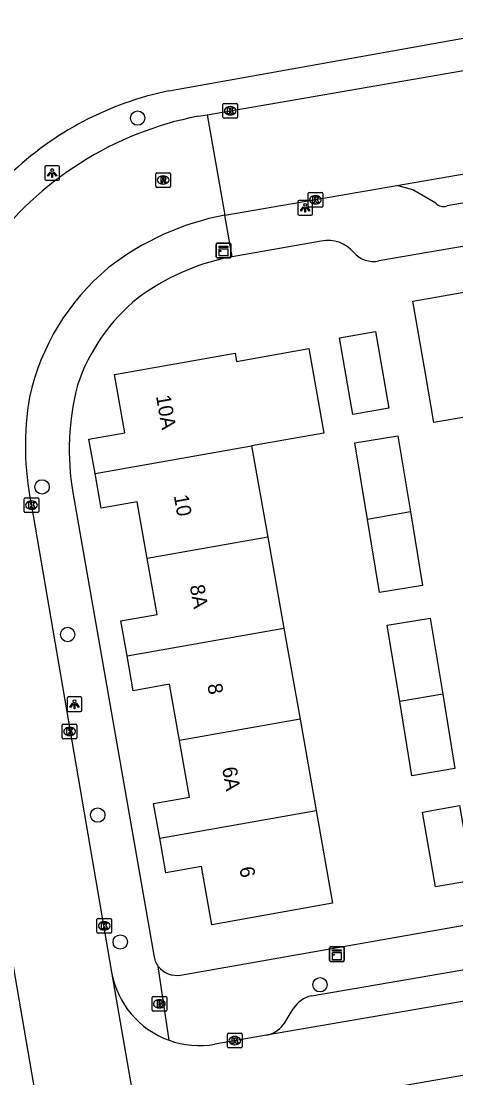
# Model space of a CAD drawing. Extents: x 162880 to 165536, y 384011 to 385179.
# Drawn here: x 163876.6 to 163906.2, y 384622 to 384694 of the extents above; entities that cross this region are included whole.
import ezdxf

# ---------------------------------------------------------------- set-up
doc = ezdxf.new("R2010")
doc.units = 0
for name, color, linetype in [('IMGEO_Boom', 7, 'Continuous'), ('IMGEO_Brandkraan', 7, 'Continuous'), ('IMGEO_Kast', 7, 'Continuous'), ('IMGEO_Kolk', 7, 'Continuous'), ('IMGEO_Lichtpunt', 7, 'Continuous'), ('IMGEO_Pand', 7, 'Continuous'), ('IMGEO_Pand_nummerreeks', 7, 'Continuous'), ('IMGEO_Rijbaan_lokaal_gesloten', 7, 'Continuous'), ('IMGEO_Rijbaan_lokaal_open', 7, 'Continuous'), ('IMGEO_Rioolput', 7, 'Continuous'), ('IMGEO_Voetpad_open', 7, 'Continuous')]:
    doc.layers.add(name, color=color, linetype=linetype)

msp = doc.modelspace()

# ---------------------------------------------------------------- linework, layer by layer
at = {"layer": 'IMGEO_Boom'}
for centre in [(163884.527, 384687.421), (163878.02, 384662.298), (163879.764, 384652.245), (163881.809, 384639.941), (163883.344, 384631.301), (163896.942, 384628.385)]:
    msp.add_circle(centre, 0.489, dxfattribs=at)
at = {"layer": 'IMGEO_Brandkraan'}
for p, q in [((163885.505, 384626.663), (163885.505, 384627.515)), ((163885.58, 384627.589), (163886.432, 384627.589)), ((163885.993, 384627.369), (163886.018, 384627.369)), ((163886.506, 384627.515), (163886.506, 384626.663)), ((163886.432, 384626.589), (163885.58, 384626.589)), ((163886.016, 384626.809), (163885.991, 384626.809))]:
    msp.add_line(p, q, dxfattribs=at)
for points in [[(163885.505, 384626.663), (163885.505, 384627.515)], [(163885.58, 384627.589), (163886.432, 384627.589)], [(163885.853, 384627.289), (163885.853, 384626.889), (163886.066, 384626.889)], [(163886.084, 384627.289), (163885.853, 384627.289)], [(163886.032, 384627.208), (163885.978, 384627.208), (163885.978, 384627.132)], [(163885.978, 384627.132), (163886.031, 384627.132)], [(163886.506, 384627.515), (163886.506, 384626.663)], [(163886.432, 384626.589), (163885.58, 384626.589)], [(163886.04, 384627.056), (163885.978, 384627.056), (163885.978, 384626.975)], [(163885.978, 384626.975), (163886.04, 384626.975)]]:
    msp.add_lwpolyline(points, dxfattribs=at)
for centre, radius, start, end in [((163885.582, 384627.513), 0.0765, 91.55205, 178.44795), ((163885.582, 384627.513), 0.0765, 91.55205, 178.44795), ((163886.033, 384627.17), 0.0379, 267.82845, 90.93552), ((163886.088, 384627.144), 0.145, 59.4692, 91.53667), ((163886.113, 384627.191), 0.0922, 285.51372, 58.15012), ((163886.118, 384626.999), 0.105, 301.31148, 78.98903), ((163886.43, 384627.513), 0.0765, 1.55205, 88.44795), ((163886.43, 384627.513), 0.0765, 1.55205, 88.44795), ((163885.582, 384626.665), 0.0765, 181.55205, 268.44795), ((163885.582, 384626.665), 0.0765, 181.55205, 268.44795), ((163886.041, 384627.015), 0.0404, 269.87594, 90.50774), ((163886.072, 384627.14), 0.251, 268.66757, 293.53466), ((163886.43, 384626.665), 0.0765, 271.55205, 358.44795), ((163886.43, 384626.665), 0.0765, 271.55205, 358.44795)]:
    msp.add_arc(centre, radius, start, end, dxfattribs=at)
for centre, major_axis, ratio, start_param, end_param in [((163885.992, 384627.089), (-0.387, 0.002), 0.722429, 4.712389, 7.853982), ((163886.017, 384627.089), (-0.39, 0.002), 0.717154, 1.570796, 4.712389)]:
    msp.add_ellipse(centre, major_axis=major_axis, ratio=ratio, start_param=start_param, end_param=end_param, dxfattribs=at)
at = {"layer": 'IMGEO_Kast'}
for p, q in [((163889.953, 384678.906), (163890.794, 384678.906)), ((163890.794, 384678.906), (163889.953, 384678.906)), ((163889.878, 384677.981), (163889.878, 384678.822)), ((163889.878, 384678.822), (163889.878, 384677.981)), ((163890.878, 384678.831), (163890.878, 384677.99)), ((163890.878, 384677.99), (163890.878, 384678.831)), ((163890.803, 384677.906), (163889.962, 384677.906)), ((163889.962, 384677.906), (163890.803, 384677.906)), ((163897.596, 384630.041), (163897.596, 384630.882)), ((163897.596, 384630.882), (163897.596, 384630.041)), ((163897.671, 384630.966), (163898.512, 384630.966)), ((163898.512, 384630.966), (163897.671, 384630.966)), ((163898.596, 384630.891), (163898.596, 384630.05)), ((163898.596, 384630.05), (163898.596, 384630.891)), ((163898.521, 384629.966), (163897.68, 384629.966)), ((163897.68, 384629.966), (163898.521, 384629.966))]:
    msp.add_line(p, q, dxfattribs=at)
for points in [[(163890.073, 384678.696), (163890.673, 384678.696), (163890.673, 384678.611), (163890.073, 384678.611), (163890.073, 384678.696)], [(163890.073, 384678.521), (163890.673, 384678.521), (163890.673, 384678.032), (163890.073, 384678.032), (163890.073, 384678.521)], [(163897.791, 384630.756), (163898.391, 384630.756), (163898.391, 384630.671), (163897.791, 384630.671), (163897.791, 384630.756)], [(163897.791, 384630.581), (163898.391, 384630.581), (163898.391, 384630.092), (163897.791, 384630.092), (163897.791, 384630.581)]]:
    msp.add_lwpolyline(points, dxfattribs=at)
for centre in [(163890.157, 384678.37), (163897.875, 384630.43)]:
    msp.add_circle(centre, 0.0377, dxfattribs=at)
for centre, start, end in [((163889.956, 384678.828), 92.4484, 184.28452), ((163889.956, 384678.828), 92.4484, 184.28452), ((163890.8, 384678.828), 2.4484, 94.28452), ((163890.8, 384678.828), 2.4484, 94.28452), ((163889.956, 384677.984), 182.4484, 274.28452), ((163889.956, 384677.984), 182.4484, 274.28452), ((163890.8, 384677.984), 272.4484, 4.28452), ((163890.8, 384677.984), 272.4484, 4.28452), ((163897.674, 384630.888), 92.4484, 184.28452), ((163897.674, 384630.888), 92.4484, 184.28452), ((163898.518, 384630.888), 2.4484, 94.28452), ((163898.518, 384630.888), 2.4484, 94.28452), ((163897.674, 384630.044), 182.4484, 274.28452), ((163897.674, 384630.044), 182.4484, 274.28452), ((163898.518, 384630.044), 272.4484, 4.28452), ((163898.518, 384630.044), 272.4484, 4.28452)]:
    msp.add_arc(centre, 0.0779, start, end, dxfattribs=at)
at = {"layer": 'IMGEO_Kolk'}
for p, q in [((163890.333, 384687.495), (163890.333, 384688.347)), ((163890.408, 384688.421), (163891.26, 384688.421)), ((163891.334, 384688.347), (163891.334, 384687.495)), ((163890.844, 384687.641), (163890.819, 384687.641)), ((163890.821, 384688.201), (163890.846, 384688.201)), ((163891.26, 384687.421), (163890.408, 384687.421)), ((163896.127, 384681.431), (163896.127, 384682.283)), ((163896.202, 384682.357), (163897.054, 384682.357)), ((163896.615, 384682.137), (163896.64, 384682.137)), ((163897.128, 384682.283), (163897.128, 384681.431)), ((163897.054, 384681.357), (163896.202, 384681.357)), ((163896.638, 384681.577), (163896.613, 384681.577)), ((163876.797, 384660.633), (163876.797, 384661.485)), ((163876.872, 384661.559), (163877.724, 384661.559)), ((163877.285, 384661.339), (163877.31, 384661.339)), ((163877.798, 384661.485), (163877.798, 384660.633)), ((163877.724, 384660.559), (163876.872, 384660.559)), ((163877.308, 384660.779), (163877.283, 384660.779)), ((163879.396, 384645.214), (163879.396, 384646.066)), ((163879.471, 384646.14), (163880.323, 384646.14)), ((163879.884, 384645.92), (163879.909, 384645.92)), ((163880.397, 384646.066), (163880.397, 384645.214)), ((163880.323, 384645.14), (163879.471, 384645.14)), ((163879.907, 384645.36), (163879.882, 384645.36)), ((163881.829, 384632.898), (163882.681, 384632.898)), ((163881.754, 384631.972), (163881.754, 384632.824)), ((163882.265, 384632.118), (163882.24, 384632.118)), ((163882.242, 384632.678), (163882.267, 384632.678)), ((163882.755, 384632.824), (163882.755, 384631.972)), ((163882.681, 384631.898), (163881.829, 384631.898)), ((163890.642, 384624.154), (163890.642, 384625.006)), ((163890.717, 384625.08), (163891.569, 384625.08)), ((163891.643, 384625.006), (163891.643, 384624.154)), ((163891.153, 384624.3), (163891.128, 384624.3)), ((163891.13, 384624.86), (163891.155, 384624.86)), ((163891.569, 384624.08), (163890.717, 384624.08))]:
    msp.add_line(p, q, dxfattribs=at)
for points in [[(163890.333, 384687.495), (163890.333, 384688.347)], [(163890.408, 384688.421), (163891.26, 384688.421)], [(163891.334, 384688.347), (163891.334, 384687.495)], [(163890.654, 384688.121), (163890.777, 384688.121), (163890.777, 384687.97), (163890.907, 384688.121), (163891.071, 384688.121), (163890.925, 384687.97), (163891.078, 384687.721), (163890.926, 384687.721), (163890.841, 384687.885), (163890.777, 384687.818), (163890.777, 384687.721), (163890.654, 384687.721), (163890.654, 384688.121)], [(163891.26, 384687.421), (163890.408, 384687.421)], [(163896.127, 384681.431), (163896.127, 384682.283)], [(163896.202, 384682.357), (163897.054, 384682.357)], [(163896.448, 384682.057), (163896.571, 384682.057), (163896.571, 384681.906), (163896.701, 384682.057), (163896.865, 384682.057), (163896.719, 384681.906), (163896.872, 384681.657), (163896.72, 384681.657), (163896.635, 384681.821), (163896.571, 384681.754), (163896.571, 384681.657), (163896.448, 384681.657), (163896.448, 384682.057)], [(163897.128, 384682.283), (163897.128, 384681.431)], [(163897.054, 384681.357), (163896.202, 384681.357)], [(163876.797, 384660.633), (163876.797, 384661.485)], [(163876.872, 384661.559), (163877.724, 384661.559)], [(163877.118, 384661.259), (163877.241, 384661.259), (163877.241, 384661.108), (163877.371, 384661.259), (163877.535, 384661.259), (163877.389, 384661.108), (163877.542, 384660.859), (163877.39, 384660.859), (163877.305, 384661.023), (163877.241, 384660.956), (163877.241, 384660.859), (163877.118, 384660.859), (163877.118, 384661.259)], [(163877.798, 384661.485), (163877.798, 384660.633)], [(163877.724, 384660.559), (163876.872, 384660.559)], [(163879.396, 384645.214), (163879.396, 384646.066)], [(163879.471, 384646.14), (163880.323, 384646.14)], [(163879.717, 384645.84), (163879.84, 384645.84), (163879.84, 384645.689), (163879.97, 384645.84), (163880.134, 384645.84), (163879.988, 384645.689), (163880.141, 384645.44), (163879.989, 384645.44), (163879.904, 384645.604), (163879.84, 384645.537), (163879.84, 384645.44), (163879.717, 384645.44), (163879.717, 384645.84)], [(163880.397, 384646.066), (163880.397, 384645.214)], [(163880.323, 384645.14), (163879.471, 384645.14)], [(163881.829, 384632.898), (163882.681, 384632.898)], [(163881.754, 384631.972), (163881.754, 384632.824)], [(163882.075, 384632.598), (163882.198, 384632.598), (163882.198, 384632.447), (163882.328, 384632.598), (163882.492, 384632.598), (163882.346, 384632.447), (163882.499, 384632.198), (163882.347, 384632.198), (163882.262, 384632.362), (163882.198, 384632.295), (163882.198, 384632.198), (163882.075, 384632.198), (163882.075, 384632.598)], [(163882.755, 384632.824), (163882.755, 384631.972)], [(163882.681, 384631.898), (163881.829, 384631.898)], [(163890.642, 384624.154), (163890.642, 384625.006)], [(163890.717, 384625.08), (163891.569, 384625.08)], [(163891.643, 384625.006), (163891.643, 384624.154)], [(163890.963, 384624.78), (163891.086, 384624.78), (163891.086, 384624.629), (163891.216, 384624.78), (163891.38, 384624.78), (163891.234, 384624.629), (163891.387, 384624.38), (163891.235, 384624.38), (163891.15, 384624.544), (163891.086, 384624.477), (163891.086, 384624.38), (163890.963, 384624.38), (163890.963, 384624.78)], [(163891.569, 384624.08), (163890.717, 384624.08)]]:
    msp.add_lwpolyline(points, dxfattribs=at)
for centre, start, end in [((163890.41, 384688.345), 91.55205, 178.44795), ((163890.41, 384688.345), 91.55205, 178.44795), ((163891.258, 384688.345), 1.55205, 88.44795), ((163891.258, 384688.345), 1.55205, 88.44795), ((163890.41, 384687.497), 181.55205, 268.44795), ((163890.41, 384687.497), 181.55205, 268.44795), ((163891.258, 384687.497), 271.55205, 358.44795), ((163891.258, 384687.497), 271.55205, 358.44795), ((163896.204, 384682.281), 91.55205, 178.44795), ((163896.204, 384682.281), 91.55205, 178.44795), ((163897.052, 384682.281), 1.55205, 88.44795), ((163897.052, 384682.281), 1.55205, 88.44795), ((163896.204, 384681.433), 181.55205, 268.44795), ((163896.204, 384681.433), 181.55205, 268.44795), ((163897.052, 384681.433), 271.55205, 358.44795), ((163897.052, 384681.433), 271.55205, 358.44795), ((163876.874, 384661.483), 91.55205, 178.44795), ((163876.874, 384661.483), 91.55205, 178.44795), ((163877.722, 384661.483), 1.55205, 88.44795), ((163877.722, 384661.483), 1.55205, 88.44795), ((163876.874, 384660.635), 181.55205, 268.44795), ((163876.874, 384660.635), 181.55205, 268.44795), ((163877.722, 384660.635), 271.55205, 358.44795), ((163877.722, 384660.635), 271.55205, 358.44795), ((163879.473, 384646.064), 91.55205, 178.44795), ((163879.473, 384646.064), 91.55205, 178.44795), ((163880.321, 384646.064), 1.55205, 88.44795), ((163880.321, 384646.064), 1.55205, 88.44795), ((163879.473, 384645.216), 181.55205, 268.44795), ((163879.473, 384645.216), 181.55205, 268.44795), ((163880.321, 384645.216), 271.55205, 358.44795), ((163880.321, 384645.216), 271.55205, 358.44795), ((163881.831, 384632.822), 91.55205, 178.44795), ((163881.831, 384632.822), 91.55205, 178.44795), ((163882.679, 384632.822), 1.55205, 88.44795), ((163882.679, 384632.822), 1.55205, 88.44795), ((163881.831, 384631.974), 181.55205, 268.44795), ((163881.831, 384631.974), 181.55205, 268.44795), ((163882.679, 384631.974), 271.55205, 358.44795), ((163882.679, 384631.974), 271.55205, 358.44795), ((163890.719, 384625.004), 91.55205, 178.44795), ((163890.719, 384625.004), 91.55205, 178.44795), ((163891.567, 384625.004), 1.55205, 88.44795), ((163891.567, 384625.004), 1.55205, 88.44795), ((163890.719, 384624.156), 181.55205, 268.44795), ((163890.719, 384624.156), 181.55205, 268.44795), ((163891.567, 384624.156), 271.55205, 358.44795), ((163891.567, 384624.156), 271.55205, 358.44795)]:
    msp.add_arc(centre, 0.0765, start, end, dxfattribs=at)
for centre, major_axis, ratio, start_param, end_param in [((163890.82, 384687.921), (-0.387, 0.002), 0.722429, 4.712389, 7.853982), ((163890.845, 384687.921), (-0.39, 0.002), 0.717154, 1.570796, 4.712389), ((163896.614, 384681.857), (-0.387, 0.002), 0.722429, 4.712389, 7.853982), ((163896.639, 384681.857), (-0.39, 0.002), 0.717154, 1.570796, 4.712389), ((163877.284, 384661.059), (-0.387, 0.002), 0.722429, 4.712389, 7.853982), ((163877.309, 384661.059), (-0.39, 0.002), 0.717154, 1.570796, 4.712389), ((163879.883, 384645.64), (-0.387, 0.002), 0.722429, 4.712389, 7.853982), ((163879.908, 384645.64), (-0.39, 0.002), 0.717154, 1.570796, 4.712389), ((163882.241, 384632.398), (-0.387, 0.002), 0.722429, 4.712389, 7.853982), ((163882.266, 384632.398), (-0.39, 0.002), 0.717154, 1.570796, 4.712389), ((163891.129, 384624.58), (-0.387, 0.002), 0.722429, 4.712389, 7.853982), ((163891.154, 384624.58), (-0.39, 0.002), 0.717154, 1.570796, 4.712389)]:
    msp.add_ellipse(centre, major_axis=major_axis, ratio=ratio, start_param=start_param, end_param=end_param, dxfattribs=at)
at = {"layer": 'IMGEO_Lichtpunt'}
for p, q in [((163878.208, 384684.084), (163878.208, 384683.277)), ((163878.208, 384684.084), (163878.208, 384683.277)), ((163879.11, 384684.179), (163878.302, 384684.179)), ((163879.11, 384684.179), (163878.302, 384684.179)), ((163879.204, 384683.277), (163879.204, 384684.084)), ((163879.204, 384683.277), (163879.204, 384684.084)), ((163878.302, 384683.183), (163879.11, 384683.183)), ((163878.302, 384683.183), (163879.11, 384683.183)), ((163896.333, 384681.81), (163895.525, 384681.81)), ((163896.333, 384681.81), (163895.525, 384681.81)), ((163895.431, 384681.715), (163895.431, 384680.908)), ((163895.431, 384681.715), (163895.431, 384680.908)), ((163896.427, 384680.908), (163896.427, 384681.715)), ((163896.427, 384680.908), (163896.427, 384681.715)), ((163895.525, 384680.814), (163896.333, 384680.814)), ((163895.525, 384680.814), (163896.333, 384680.814)), ((163880.631, 384647.99), (163879.823, 384647.99)), ((163880.631, 384647.99), (163879.823, 384647.99)), ((163879.729, 384647.895), (163879.729, 384647.088)), ((163879.729, 384647.895), (163879.729, 384647.088)), ((163880.725, 384647.088), (163880.725, 384647.895)), ((163880.725, 384647.088), (163880.725, 384647.895)), ((163879.823, 384646.994), (163880.631, 384646.994)), ((163879.823, 384646.994), (163880.631, 384646.994))]:
    msp.add_line(p, q, dxfattribs=at)
for points in [[(163878.582, 384683.748), (163878.621, 384683.72), (163878.433, 384683.458), (163878.395, 384683.485), (163878.582, 384683.748)], [(163878.684, 384683.7), (163878.731, 384683.7), (163878.731, 384683.378), (163878.684, 384683.378), (163878.684, 384683.7)], [(163878.794, 384683.72), (163878.832, 384683.747), (163879.019, 384683.485), (163878.98, 384683.457), (163878.794, 384683.72)], [(163895.805, 384681.379), (163895.844, 384681.351), (163895.656, 384681.089), (163895.618, 384681.116), (163895.805, 384681.379)], [(163895.907, 384681.331), (163895.954, 384681.331), (163895.954, 384681.009), (163895.907, 384681.009), (163895.907, 384681.331)], [(163896.017, 384681.351), (163896.055, 384681.378), (163896.242, 384681.116), (163896.203, 384681.088), (163896.017, 384681.351)], [(163880.103, 384647.559), (163880.142, 384647.531), (163879.954, 384647.269), (163879.916, 384647.296), (163880.103, 384647.559)], [(163880.205, 384647.511), (163880.252, 384647.511), (163880.252, 384647.189), (163880.205, 384647.189), (163880.205, 384647.511)], [(163880.315, 384647.531), (163880.353, 384647.558), (163880.54, 384647.296), (163880.501, 384647.268), (163880.315, 384647.531)]]:
    msp.add_lwpolyline(points, dxfattribs=at)
for centre in [(163878.707, 384683.882), (163895.93, 384681.513), (163880.228, 384647.693)]:
    msp.add_circle(centre, 0.0994, dxfattribs=at)
for centre, start, end in [((163878.302, 384684.084), 90, 180), ((163878.302, 384684.084), 90, 180), ((163879.11, 384684.084), 0, 90), ((163879.11, 384684.084), 0, 90), ((163878.302, 384683.277), 180, 270), ((163878.302, 384683.277), 180, 270), ((163879.11, 384683.277), 270, 0), ((163879.11, 384683.277), 270, 360), ((163895.525, 384681.715), 90, 180), ((163895.525, 384681.715), 90, 180), ((163896.333, 384681.715), 0, 90), ((163896.333, 384681.715), 0, 90), ((163895.525, 384680.908), 180, 270), ((163895.525, 384680.908), 180, 270), ((163896.333, 384680.908), 270, 0), ((163896.333, 384680.908), 270, 360), ((163879.823, 384647.895), 90, 180), ((163879.823, 384647.895), 90, 180), ((163880.631, 384647.895), 0, 90), ((163880.631, 384647.895), 0, 90), ((163879.823, 384647.088), 180, 270), ((163879.823, 384647.088), 180, 270), ((163880.631, 384647.088), 270, 0), ((163880.631, 384647.088), 270, 360)]:
    msp.add_arc(centre, 0.0946, start, end, dxfattribs=at)
at = {"layer": 'IMGEO_Pand'}
for points in [[(163911.459, 384665.352), (163909.085, 384664.939), (163908.662, 384667.373), (163904.701, 384666.685), (163904.12, 384670.03), (163903.264, 384674.956), (163909.6, 384676.056)], [(163899.169, 384667.237), (163898.261, 384672.462), (163900.729, 384672.891), (163901.636, 384667.666), (163899.169, 384667.237)], [(163881.629, 384663.203), (163881.214, 384665.548), (163883.653, 384665.98), (163882.948, 384669.961), (163891.168, 384671.416), (163891.268, 384670.851), (163896.192, 384671.723), (163897.212, 384665.96), (163892.288, 384665.089)], [(163900.174, 384660.083), (163899.32, 384665.292), (163902.25, 384665.772), (163903.098, 384660.6)], [(163881.629, 384663.203), (163892.288, 384665.089)], [(163892.288, 384665.089), (163893.386, 384658.882)], [(163885.18, 384657.43), (163884.499, 384661.281), (163882.045, 384660.847), (163881.629, 384663.203)], [(163903.098, 384660.6), (163900.174, 384660.083)], [(163903.098, 384660.6), (163903.92, 384655.587), (163900.99, 384655.107), (163900.174, 384660.083)], [(163893.386, 384658.882), (163885.18, 384657.43)], [(163893.386, 384658.882), (163894.484, 384652.675)], [(163883.803, 384650.784), (163883.381, 384653.171), (163885.856, 384653.609), (163885.18, 384657.43)], [(163902.375, 384647.67), (163901.521, 384652.879), (163904.451, 384653.359), (163905.299, 384648.187)], [(163883.803, 384650.784), (163894.484, 384652.675)], [(163894.484, 384652.675), (163895.582, 384646.468)], [(163887.381, 384645.017), (163886.703, 384648.852), (163884.223, 384648.413), (163883.803, 384650.784)], [(163905.299, 384648.187), (163902.375, 384647.67)], [(163905.299, 384648.187), (163906.132, 384643.106), (163903.202, 384642.626), (163902.375, 384647.67)], [(163895.582, 384646.468), (163887.381, 384645.017)], [(163895.582, 384646.468), (163896.681, 384640.26)], [(163886.033, 384638.376), (163885.617, 384640.73), (163888.063, 384641.163), (163887.381, 384645.017)], [(163886.033, 384638.376), (163896.681, 384640.26)], [(163896.681, 384640.26), (163897.8, 384633.934), (163889.574, 384632.478), (163888.874, 384636.437), (163886.452, 384636.008), (163886.033, 384638.376)], [(163907.316, 384635.49), (163904.798, 384635.053), (163903.914, 384640.148), (163906.431, 384640.586), (163907.316, 384635.49)]]:
    msp.add_lwpolyline(points, dxfattribs=at)
at = {"layer": 'IMGEO_Rijbaan_lokaal_gesloten'}
for points in [[(163889.259, 384687.653), (163915.898, 384692.25)], [(163902.182, 384682.838), (163953.722, 384691.743)], [(163888.646, 384687.547), (163889.259, 384687.653)], [(163889.259, 384687.653), (163890.452, 384680.811)], [(163890.452, 384680.811), (163902.182, 384682.838)], [(163877.282, 384661.144), (163882.756, 384629.235)], [(163874.444, 384638.886), (163878.022, 384618.162)], [(163882.756, 384629.235), (163885.554, 384613.002)]]:
    msp.add_lwpolyline(points, dxfattribs=at)
for centre, radius, start, end in [((163893.042, 384664.801), 23.167, 100.93753, 143.87477), ((163893.909, 384662.634), 18.502, 100.76732, 128.01723), ((163892.677, 384665.017), 15.874, 129.81222, 167.6144), ((163896.359, 384665.072), 19.478, 170.09679, 191.63502)]:
    msp.add_arc(centre, radius, start, end, dxfattribs=at)
at = {"layer": 'IMGEO_Rijbaan_lokaal_open'}
for points in [[(163929.736, 384631.219), (163893.309, 384624.944)], [(163889.294, 384619.2), (163930.565, 384626.389)], [(163893.309, 384624.944), (163889.785, 384624.337)]]:
    msp.add_lwpolyline(points, dxfattribs=at)
for centre, radius, start, end in [((163888.722, 384630.305), 6.061, 190.16923, 250.15135), ((163888.723, 384630.293), 6.05, 250.10671, 280.11385)]:
    msp.add_arc(centre, radius, start, end, dxfattribs=at)
at = {"layer": 'IMGEO_Rioolput'}
for p, q in [((163885.764, 384682.777), (163885.764, 384683.629)), ((163885.839, 384683.703), (163886.691, 384683.703)), ((163886.252, 384683.483), (163886.277, 384683.483)), ((163886.765, 384683.629), (163886.765, 384682.777)), ((163886.691, 384682.703), (163885.839, 384682.703)), ((163886.275, 384682.923), (163886.25, 384682.923))]:
    msp.add_line(p, q, dxfattribs=at)
for points in [[(163885.764, 384682.777), (163885.764, 384683.629)], [(163885.839, 384683.703), (163886.691, 384683.703)], [(163886.353, 384683.401), (163886.101, 384683.403), (163886.101, 384683.003)], [(163886.279, 384683.322), (163886.225, 384683.322), (163886.225, 384683.241)], [(163886.225, 384683.241), (163886.277, 384683.241)], [(163886.765, 384683.629), (163886.765, 384682.777)], [(163886.691, 384682.703), (163885.839, 384682.703)], [(163886.101, 384683.003), (163886.225, 384683.003), (163886.225, 384683.165), (163886.236, 384683.165)], [(163886.283, 384683.136), (163886.354, 384683.003), (163886.494, 384683.003), (163886.429, 384683.129)]]:
    msp.add_lwpolyline(points, dxfattribs=at)
for centre, radius, start, end in [((163885.841, 384683.627), 0.0765, 91.55205, 178.44795), ((163885.841, 384683.627), 0.0765, 91.55205, 178.44795), ((163886.261, 384683.43), 0.19, 274.7715, 282.96867), ((163886.285, 384683.226), 0.0964, 77.00612, 93.18647), ((163886.299, 384683.283), 0.0378, 276.66336, 79.67722), ((163886.352, 384683.291), 0.109, 350.36119, 89.41601), ((163886.35, 384683.291), 0.112, 277.58423, 350.98172), ((163886.689, 384683.627), 0.0765, 1.55205, 88.44795), ((163886.689, 384683.627), 0.0765, 1.55205, 88.44795), ((163885.841, 384682.779), 0.0765, 181.55205, 268.44795), ((163885.841, 384682.779), 0.0765, 181.55205, 268.44795), ((163886.235, 384683.112), 0.0533, 26.02933, 88.69889), ((163886.334, 384683.076), 0.108, 29.51342, 73.79051), ((163886.689, 384682.779), 0.0765, 271.55205, 358.44795), ((163886.689, 384682.779), 0.0765, 271.55205, 358.44795)]:
    msp.add_arc(centre, radius, start, end, dxfattribs=at)
for centre, major_axis, ratio, start_param, end_param in [((163886.251, 384683.203), (-0.387, 0.002), 0.722429, 4.712389, 7.853982), ((163886.276, 384683.203), (-0.39, 0.002), 0.717154, 1.570796, 4.712389)]:
    msp.add_ellipse(centre, major_axis=major_axis, ratio=ratio, start_param=start_param, end_param=end_param, dxfattribs=at)
at = {"layer": 'IMGEO_Voetpad_open'}
for points in [[(163886.647, 384689.276), (163915.582, 384694.452)], [(163953.722, 384691.743), (163952.713, 384691.04), (163951.843, 384689.731), (163951.114, 384689.398), (163905.601, 384681.434)], [(163952.418, 384686.515), (163900.946, 384677.697)], [(163904.82, 384681.632), (163903.268, 384682.546), (163902.182, 384682.838)], [(163890.964, 384677.975), (163890.452, 384680.811)], [(163897.03, 384679.046), (163890.964, 384677.975)], [(163890.964, 384677.975), (163890.668, 384677.923)], [(163880.117, 384661.909), (163885.625, 384630.394)], [(163887.445, 384629.045), (163960.844, 384641.985)], [(163896.374, 384627.625), (163929.378, 384633.307)], [(163886.664, 384624.604), (163885.935, 384629.63)], [(163894.574, 384625.839), (163895.126, 384626.747)]]:
    msp.add_lwpolyline(points, dxfattribs=at)
for centre, radius, start, end in [((163891.098, 384667.703), 22.028, 101.65698, 133.99626), ((163905.358, 384682.114), 0.722, 221.85696, 289.69112), ((163897.482, 384676.794), 2.297, 39.92167, 101.35536), ((163900.573, 384679.409), 1.752, 220.62969, 282.27838), ((163893.816, 384662.744), 15.502, 101.71757, 126.69506), ((163892.801, 384665.045), 13.062, 129.154, 161.28528), ((163897.33, 384664.846), 17.461, 165.43957, 189.68382), ((163887.158, 384630.571), 1.543, 186.59195, 217.57866), ((163887.17, 384630.576), 1.556, 217.45881, 280.18674), ((163896.765, 384625.743), 1.923, 101.74653, 148.50821), ((163892.799, 384627.006), 2.124, 283.88582, 326.67375)]:
    msp.add_arc(centre, radius, start, end, dxfattribs=at)

# ---------------------------------------------------------------- texts
at = {"layer": 'IMGEO_Pand_nummerreeks'}
for s, rotation, p in [('10A', 280.04374, (163885.769, 384668.484)), ('10', 280.02919, (163886.985, 384661.694)), ('8A', 280.03192, (163888.071, 384655.557)), ('8', 280.02765, (163889.267, 384648.826)), ('6A', 280.03337, (163890.272, 384643.144)), ('6', 280.02697, (163891.448, 384636.351))]:
    msp.add_text(s, height=1, rotation=rotation, dxfattribs=at).set_placement(p)

doc.saveas('drawing.dxf')
